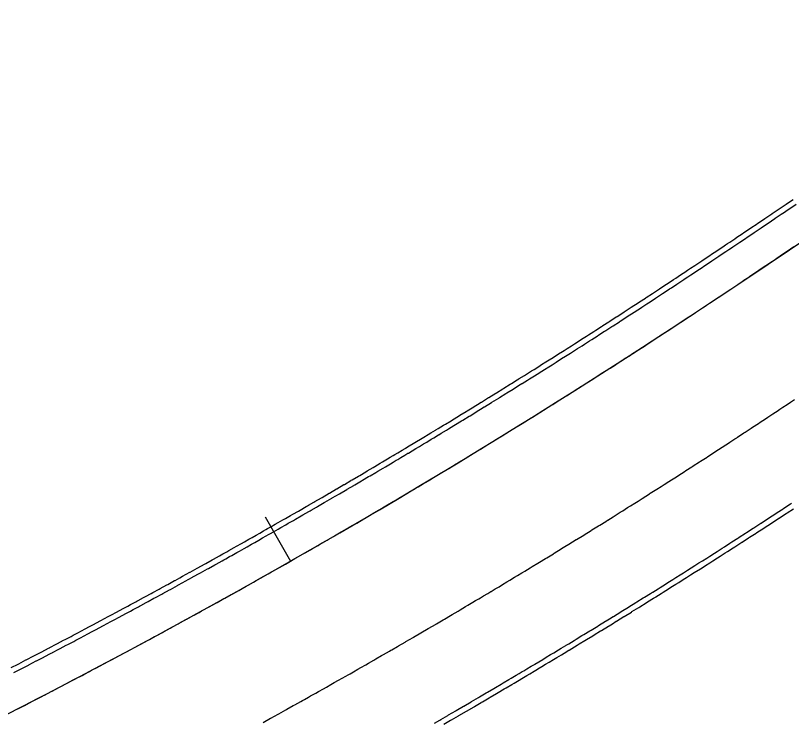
# Model space of a CAD drawing. Extents: x 2145147 to 2158018, y 137519 to 148068.
# Drawn here: x 2151473.5 to 2151564.9, y 142434.6 to 142517.8 of the extents above; entities that cross this region are included whole.
import ezdxf

# ---------------------------------------------------------------- set-up
doc = ezdxf.new("R2010")
doc.units = 0
doc.layers.add('PR_Align_Ramp_B', color=7, linetype='Continuous')
doc.layers.add('PR_Phasing_Pavement_1', color=7, linetype='Continuous')

msp = doc.modelspace()

# ---------------------------------------------------------------- linework, layer by layer
at = {"layer": 'PR_Align_Ramp_B'}
msp.add_line((2151559.788, 142486.928), (2151871.935, 142697.076), dxfattribs=at)
msp.add_lwpolyline([(2151502.939, 142458.723), (2151505.909, 142453.51)], dxfattribs=at)
msp.add_arc((2151085.747, 143191.052), 848.826, 280.669345, 303.94985, dxfattribs=at)
at = {"layer": 'PR_Phasing_Pavement_1'}
for points in [[(2151473.009, 142440.963), (2151473.818, 142441.382), (2151473.892, 142441.42), (2151474.746, 142441.863), (2151474.775, 142441.878), (2151475.657, 142442.337), (2151475.673, 142442.345), (2151476.539, 142442.797), (2151476.6, 142442.828), (2151477.42, 142443.257), (2151477.526, 142443.313), (2151477.574, 142443.338), (2151478.301, 142443.719), (2151478.452, 142443.799), (2151479.181, 142444.182), (2151479.377, 142444.285), (2151480.061, 142444.646), (2151480.301, 142444.773), (2151480.94, 142445.111), (2151481.225, 142445.262), (2151481.818, 142445.578), (2151482.148, 142445.753), (2151482.696, 142446.045), (2151482.698, 142446.046), (2151483.07, 142446.244), (2151483.574, 142446.513), (2151483.992, 142446.737), (2151484.45, 142446.982), (2151484.914, 142447.23), (2151485.327, 142447.452), (2151485.834, 142447.725), (2151486.203, 142447.923), (2151486.755, 142448.221), (2151487.078, 142448.396), (2151487.674, 142448.718), (2151487.804, 142448.788), (2151487.952, 142448.869), (2151488.593, 142449.217), (2151488.826, 142449.343), (2151489.511, 142449.716), (2151489.7, 142449.819), (2151490.429, 142450.216), (2151490.573, 142450.295), (2151491.346, 142450.718), (2151491.445, 142450.773), (2151492.262, 142451.221), (2151492.317, 142451.251), (2151492.89, 142451.566), (2151493.178, 142451.725), (2151493.188, 142451.731), (2151494.059, 142452.211), (2151494.093, 142452.23), (2151494.929, 142452.693), (2151495.008, 142452.736), (2151495.799, 142453.175), (2151495.922, 142453.243), (2151496.668, 142453.659), (2151496.835, 142453.752), (2151497.536, 142454.143), (2151497.747, 142454.262), (2151497.957, 142454.379), (2151498.404, 142454.629), (2151498.659, 142454.772), (2151499.271, 142455.116), (2151499.571, 142455.284), (2151500.138, 142455.603), (2151500.482, 142455.797), (2151501.004, 142456.092), (2151501.392, 142456.311), (2151501.87, 142456.582), (2151502.301, 142456.826), (2151502.735, 142457.073), (2151503.005, 142457.226), (2151503.21, 142457.343), (2151503.599, 142457.564), (2151504.118, 142457.86), (2151504.463, 142458.057), (2151505.026, 142458.379), (2151505.326, 142458.551), (2151505.933, 142458.899), (2151506.189, 142459.046), (2151506.839, 142459.419), (2151507.051, 142459.542), (2151507.745, 142459.941), (2151507.913, 142460.038), (2151508.033, 142460.108), (2151508.649, 142460.465), (2151508.774, 142460.536), (2151509.554, 142460.989), (2151509.634, 142461.035), (2151510.457, 142461.514), (2151510.494, 142461.535), (2151511.353, 142462.036), (2151511.36, 142462.041), (2151512.211, 142462.538), (2151512.263, 142462.568), (2151513.042, 142463.025), (2151513.069, 142463.041), (2151513.165, 142463.097), (2151513.927, 142463.545), (2151514.066, 142463.627), (2151514.783, 142464.05), (2151514.966, 142464.157), (2151515.64, 142464.556), (2151515.866, 142464.69), (2151516.495, 142465.063), (2151516.765, 142465.223), (2151517.35, 142465.571), (2151517.663, 142465.757), (2151518.03, 142465.975), (2151518.205, 142466.08), (2151518.561, 142466.292), (2151519.058, 142466.59), (2151519.414, 142466.802), (2151519.458, 142466.829), (2151519.912, 142467.101), (2151520.355, 142467.366), (2151520.764, 142467.613), (2151521.25, 142467.905), (2151521.616, 142468.126), (2151522.145, 142468.445), (2151522.467, 142468.64), (2151522.998, 142468.96), (2151523.04, 142468.986), (2151523.318, 142469.155), (2151523.934, 142469.528), (2151524.168, 142469.671), (2151524.827, 142470.071), (2151525.018, 142470.188), (2151525.719, 142470.615), (2151525.867, 142470.706), (2151526.611, 142471.161), (2151526.715, 142471.225), (2151527.502, 142471.707), (2151527.563, 142471.745), (2151527.945, 142471.979), (2151528.392, 142472.255), (2151528.41, 142472.266), (2151529.257, 142472.788), (2151529.282, 142472.803), (2151530.102, 142473.311), (2151530.171, 142473.353), (2151530.948, 142473.835), (2151531.059, 142473.904), (2151531.792, 142474.36), (2151531.947, 142474.456), (2151532.636, 142474.885), (2151532.834, 142475.009), (2151532.871, 142475.032), (2151533.48, 142475.412), (2151533.72, 142475.563), (2151534.323, 142475.94), (2151534.606, 142476.118), (2151535.165, 142476.469), (2151535.491, 142476.675), (2151536.006, 142476.999), (2151536.375, 142477.232), (2151536.847, 142477.53), (2151537.259, 142477.791), (2151537.687, 142478.062), (2151537.776, 142478.119), (2151538.141, 142478.35), (2151538.527, 142478.595), (2151539.024, 142478.911), (2151539.366, 142479.129), (2151539.905, 142479.473), (2151540.205, 142479.664), (2151540.786, 142480.036), (2151541.042, 142480.2), (2151541.666, 142480.6), (2151541.879, 142480.737), (2151542.545, 142481.165), (2151542.66, 142481.239), (2151542.716, 142481.275), (2151543.424, 142481.731), (2151543.552, 142481.813), (2151544.302, 142482.298), (2151544.387, 142482.353), (2151545.179, 142482.866), (2151545.222, 142482.894), (2151546.056, 142483.436), (2151546.889, 142483.979), (2151546.931, 142484.006), (2151547.523, 142484.392), (2151547.722, 142484.522), (2151547.807, 142484.578), (2151548.554, 142485.067), (2151548.681, 142485.151), (2151549.385, 142485.613), (2151549.555, 142485.724), (2151550.216, 142486.16), (2151550.428, 142486.299), (2151551.046, 142486.707), (2151551.3, 142486.875), (2151551.875, 142487.256), (2151552.172, 142487.452), (2151552.363, 142487.579), (2151552.704, 142487.806), (2151553.043, 142488.03), (2151553.532, 142488.356), (2151553.913, 142488.609), (2151554.36, 142488.908), (2151554.782, 142489.19), (2151555.187, 142489.46), (2151555.651, 142489.771), (2151556.013, 142490.014), (2151556.519, 142490.353), (2151556.839, 142490.568), (2151557.182, 142490.799), (2151557.387, 142490.938), (2151557.666, 142491.125), (2151558.259, 142491.525), (2151558.496, 142491.684), (2151559.131, 142492.112), (2151559.325, 142492.242), (2151560.003, 142492.699), (2151560.155, 142492.801), (2151560.875, 142493.286), (2151560.984, 142493.359), (2151561.747, 142493.873), (2151561.814, 142493.918), (2151562.618, 142494.459), (2151562.643, 142494.476), (2151563.473, 142495.035), (2151563.49, 142495.046), (2151564.302, 142495.593), (2151564.362, 142495.633), (2151565.132, 142496.152)], [(2151506.521, 142458.468), (2151507.171, 142458.842), (2151507.384, 142458.964), (2151508.078, 142459.364), (2151508.246, 142459.461), (2151508.367, 142459.531), (2151508.983, 142459.888), (2151509.108, 142459.959), (2151509.889, 142460.412), (2151509.969, 142460.459), (2151510.793, 142460.938), (2151510.829, 142460.959), (2151511.689, 142461.46), (2151511.697, 142461.465), (2151512.548, 142461.963), (2151512.6, 142461.993), (2151513.379, 142462.45), (2151513.407, 142462.466), (2151513.502, 142462.522), (2151514.265, 142462.97), (2151514.404, 142463.052), (2151515.122, 142463.476), (2151515.305, 142463.583), (2151515.979, 142463.982), (2151516.205, 142464.116), (2151516.835, 142464.489), (2151517.105, 142464.649), (2151517.691, 142464.998), (2151518.004, 142465.184), (2151518.371, 142465.403), (2151518.546, 142465.507), (2151518.903, 142465.72), (2151519.401, 142466.017), (2151519.756, 142466.23), (2151519.801, 142466.257), (2151520.254, 142466.529), (2151520.698, 142466.795), (2151521.108, 142467.041), (2151521.594, 142467.334), (2151521.96, 142467.555), (2151522.49, 142467.874), (2151522.812, 142468.069), (2151523.343, 142468.39), (2151523.385, 142468.416), (2151523.664, 142468.584), (2151524.28, 142468.958), (2151524.515, 142469.101), (2151525.173, 142469.502), (2151525.365, 142469.618), (2151526.067, 142470.046), (2151526.214, 142470.137), (2151526.959, 142470.592), (2151527.064, 142470.656), (2151527.851, 142471.139), (2151527.912, 142471.176), (2151528.294, 142471.411), (2151528.742, 142471.687), (2151528.76, 142471.698), (2151529.607, 142472.22), (2151529.632, 142472.236), (2151530.453, 142472.744), (2151530.522, 142472.786), (2151531.299, 142473.268), (2151531.411, 142473.337), (2151532.145, 142473.794), (2151532.299, 142473.89), (2151532.989, 142474.32), (2151533.187, 142474.443), (2151533.224, 142474.467), (2151533.833, 142474.847), (2151534.074, 142474.998), (2151534.677, 142475.376), (2151534.96, 142475.554), (2151535.52, 142475.905), (2151535.846, 142476.11), (2151536.362, 142476.435), (2151536.731, 142476.668), (2151537.203, 142476.967), (2151537.615, 142477.227), (2151538.044, 142477.499), (2151538.133, 142477.556), (2151538.499, 142477.787), (2151538.885, 142478.033), (2151539.382, 142478.348), (2151539.724, 142478.567), (2151540.264, 142478.911), (2151540.563, 142479.102), (2151541.145, 142479.474), (2151541.402, 142479.638), (2151542.026, 142480.039), (2151542.24, 142480.176), (2151542.906, 142480.604), (2151543.021, 142480.678), (2151543.077, 142480.714), (2151543.785, 142481.171), (2151543.913, 142481.253), (2151544.664, 142481.738), (2151544.749, 142481.794), (2151545.542, 142482.307), (2151545.585, 142482.335), (2151546.419, 142482.877), (2151547.253, 142483.42), (2151547.296, 142483.448), (2151547.887, 142483.834), (2151548.086, 142483.964), (2151548.172, 142484.02), (2151548.919, 142484.51), (2151549.047, 142484.593), (2151549.751, 142485.056), (2151549.921, 142485.167), (2151550.583, 142485.603), (2151550.795, 142485.743), (2151551.413, 142486.151), (2151551.668, 142486.319), (2151552.244, 142486.7), (2151552.54, 142486.897), (2151552.732, 142487.024), (2151553.073, 142487.25), (2151553.412, 142487.475), (2151553.902, 142487.801), (2151554.282, 142488.055), (2151554.73, 142488.353), (2151555.153, 142488.635), (2151555.558, 142488.906), (2151556.022, 142489.217), (2151556.384, 142489.46), (2151556.891, 142489.8), (2151557.211, 142490.015), (2151557.554, 142490.246), (2151557.76, 142490.385), (2151558.039, 142490.572), (2151558.631, 142490.972), (2151558.868, 142491.131), (2151559.503, 142491.559), (2151559.698, 142491.689), (2151560.375, 142492.146), (2151560.527, 142492.248), (2151561.247, 142492.733), (2151561.357, 142492.806), (2151562.119, 142493.319), (2151562.186, 142493.365), (2151562.991, 142493.906), (2151563.016, 142493.923), (2151563.845, 142494.482), (2151563.863, 142494.493), (2151564.675, 142495.04), (2151564.735, 142495.08), (2151565.504, 142495.599)], [(2151508.513, 142454.999), (2151509.167, 142455.375), (2151509.38, 142455.498), (2151510.077, 142455.9), (2151510.246, 142455.997), (2151510.368, 142456.067), (2151510.987, 142456.426), (2151511.112, 142456.498), (2151511.897, 142456.953), (2151511.977, 142457), (2151512.805, 142457.481), (2151512.842, 142457.502), (2151513.706, 142458.006), (2151513.713, 142458.01), (2151514.569, 142458.511), (2151514.621, 142458.541), (2151515.404, 142459), (2151515.432, 142459.016), (2151515.527, 142459.073), (2151516.294, 142459.523), (2151516.433, 142459.605), (2151517.155, 142460.031), (2151517.339, 142460.139), (2151518.016, 142460.539), (2151518.244, 142460.674), (2151518.876, 142461.049), (2151519.148, 142461.21), (2151519.736, 142461.56), (2151520.051, 142461.747), (2151520.42, 142461.967), (2151520.595, 142462.072), (2151520.954, 142462.286), (2151521.454, 142462.585), (2151521.811, 142462.798), (2151521.856, 142462.825), (2151522.312, 142463.098), (2151522.757, 142463.366), (2151523.169, 142463.613), (2151523.658, 142463.907), (2151524.026, 142464.129), (2151524.558, 142464.45), (2151524.882, 142464.646), (2151525.415, 142464.968), (2151525.457, 142464.994), (2151525.737, 142465.164), (2151526.356, 142465.539), (2151526.592, 142465.683), (2151527.254, 142466.085), (2151527.446, 142466.202), (2151528.151, 142466.633), (2151528.3, 142466.723), (2151529.048, 142467.181), (2151529.153, 142467.245), (2151529.944, 142467.73), (2151530.005, 142467.768), (2151530.389, 142468.004), (2151530.839, 142468.281), (2151530.857, 142468.292), (2151531.708, 142468.817), (2151531.734, 142468.833), (2151532.559, 142469.343), (2151532.628, 142469.385), (2151533.409, 142469.87), (2151533.521, 142469.939), (2151534.258, 142470.397), (2151534.414, 142470.494), (2151535.107, 142470.926), (2151535.306, 142471.05), (2151535.343, 142471.074), (2151535.955, 142471.456), (2151536.197, 142471.608), (2151536.802, 142471.987), (2151537.087, 142472.166), (2151537.649, 142472.519), (2151537.977, 142472.725), (2151538.495, 142473.052), (2151538.866, 142473.286), (2151539.341, 142473.586), (2151539.755, 142473.848), (2151540.186, 142474.121), (2151540.275, 142474.177), (2151540.642, 142474.41), (2151541.03, 142474.657), (2151541.529, 142474.974), (2151541.874, 142475.193), (2151542.416, 142475.539), (2151542.717, 142475.731), (2151543.301, 142476.105), (2151543.559, 142476.27), (2151544.186, 142476.672), (2151544.401, 142476.81), (2151545.07, 142477.24), (2151545.186, 142477.315), (2151545.242, 142477.351), (2151545.954, 142477.81), (2151546.083, 142477.893), (2151546.837, 142478.38), (2151546.923, 142478.435), (2151547.719, 142478.951), (2151547.762, 142478.979), (2151548.6, 142479.524), (2151549.438, 142480.07), (2151549.481, 142480.098), (2151550.075, 142480.486), (2151550.276, 142480.617), (2151550.361, 142480.672), (2151551.112, 142481.164), (2151551.24, 142481.248), (2151551.948, 142481.713), (2151552.119, 142481.825), (2151552.783, 142482.263), (2151552.997, 142482.403), (2151553.618, 142482.814), (2151553.874, 142482.982), (2151554.452, 142483.365), (2151554.75, 142483.563), (2151554.943, 142483.69), (2151555.286, 142483.918), (2151555.626, 142484.144), (2151556.118, 142484.472), (2151556.501, 142484.726), (2151556.95, 142485.026), (2151557.375, 142485.31), (2151557.782, 142485.582), (2151558.249, 142485.894), (2151558.613, 142486.138), (2151559.121, 142486.48), (2151559.443, 142486.696), (2151559.788, 142486.928), (2151559.993, 142487.067), (2151560.272, 142487.254), (2151560.865, 142487.653), (2151561.102, 142487.813), (2151561.737, 142488.24), (2151561.931, 142488.371), (2151562.609, 142488.827), (2151562.761, 142488.93), (2151563.481, 142489.414), (2151563.591, 142489.488), (2151564.353, 142490.001), (2151564.42, 142490.047), (2151565.225, 142490.588)], [(2151515.984, 142441.992), (2151516.649, 142442.374), (2151516.866, 142442.499), (2151517.576, 142442.908), (2151517.748, 142443.008), (2151517.872, 142443.079), (2151518.502, 142443.444), (2151518.629, 142443.517), (2151519.427, 142443.98), (2151519.509, 142444.028), (2151520.352, 142444.518), (2151520.389, 142444.539), (2151521.268, 142445.052), (2151521.276, 142445.056), (2151522.147, 142445.565), (2151522.2, 142445.596), (2151522.997, 142446.064), (2151523.025, 142446.08), (2151523.122, 142446.137), (2151523.902, 142446.596), (2151524.044, 142446.679), (2151524.779, 142447.112), (2151524.966, 142447.223), (2151525.655, 142447.63), (2151525.886, 142447.767), (2151526.53, 142448.149), (2151526.806, 142448.313), (2151527.405, 142448.669), (2151527.726, 142448.859), (2151528.101, 142449.083), (2151528.28, 142449.19), (2151528.644, 142449.407), (2151529.153, 142449.711), (2151529.517, 142449.929), (2151529.562, 142449.956), (2151530.026, 142450.234), (2151530.48, 142450.506), (2151530.899, 142450.758), (2151531.396, 142451.058), (2151531.771, 142451.283), (2151532.312, 142451.61), (2151532.642, 142451.809), (2151533.184, 142452.137), (2151533.228, 142452.164), (2151533.513, 142452.336), (2151534.142, 142452.718), (2151534.382, 142452.864), (2151535.056, 142453.274), (2151535.252, 142453.393), (2151535.969, 142453.831), (2151536.121, 142453.923), (2151536.882, 142454.389), (2151536.989, 142454.454), (2151537.794, 142454.948), (2151537.856, 142454.987), (2151538.247, 142455.227), (2151538.705, 142455.508), (2151538.723, 142455.52), (2151539.589, 142456.054), (2151539.615, 142456.07), (2151540.455, 142456.589), (2151540.525, 142456.632), (2151541.32, 142457.125), (2151541.434, 142457.196), (2151542.184, 142457.662), (2151542.342, 142457.761), (2151543.048, 142458.201), (2151543.25, 142458.327), (2151543.288, 142458.351), (2151543.911, 142458.74), (2151544.157, 142458.894), (2151544.773, 142459.28), (2151545.063, 142459.462), (2151545.635, 142459.822), (2151545.969, 142460.031), (2151546.496, 142460.364), (2151546.873, 142460.602), (2151547.357, 142460.907), (2151547.778, 142461.173), (2151548.216, 142461.451), (2151548.307, 142461.509), (2151548.681, 142461.746), (2151549.076, 142461.997), (2151549.584, 142462.32), (2151549.934, 142462.543), (2151550.486, 142462.895), (2151550.792, 142463.091), (2151551.387, 142463.471), (2151551.649, 142463.639), (2151552.288, 142464.048), (2151552.506, 142464.188), (2151553.187, 142464.626), (2151553.305, 142464.702), (2151553.362, 142464.739), (2151554.087, 142465.206), (2151554.217, 142465.29), (2151554.985, 142465.786), (2151555.072, 142465.842), (2151555.883, 142466.368), (2151555.926, 142466.396), (2151556.78, 142466.95), (2151557.632, 142467.506), (2151557.676, 142467.534), (2151558.281, 142467.929), (2151558.484, 142468.062), (2151558.571, 142468.119), (2151559.336, 142468.62), (2151559.466, 142468.705), (2151560.187, 142469.178), (2151560.36, 142469.292), (2151561.037, 142469.737), (2151561.254, 142469.88), (2151561.886, 142470.298), (2151562.146, 142470.47), (2151562.735, 142470.859), (2151563.038, 142471.06), (2151563.234, 142471.19), (2151563.583, 142471.422), (2151563.929, 142471.652), (2151564.431, 142471.985), (2151564.82, 142472.244), (2151565.277, 142472.55)], [(2151522.874, 142434.42), (2151523.512, 142434.789), (2151523.64, 142434.863), (2151524.448, 142435.332), (2151524.531, 142435.38), (2151525.383, 142435.876), (2151525.421, 142435.897), (2151526.31, 142436.416), (2151526.318, 142436.421), (2151527.199, 142436.935), (2151527.252, 142436.967), (2151528.058, 142437.439), (2151528.087, 142437.456), (2151528.186, 142437.514), (2151528.974, 142437.978), (2151529.118, 142438.062), (2151529.861, 142438.5), (2151530.05, 142438.612), (2151530.748, 142439.024), (2151530.982, 142439.163), (2151531.633, 142439.549), (2151531.912, 142439.715), (2151532.518, 142440.075), (2151532.842, 142440.268), (2151533.222, 142440.494), (2151533.403, 142440.602), (2151533.772, 142440.822), (2151534.286, 142441.129), (2151534.654, 142441.349), (2151534.7, 142441.377), (2151535.17, 142441.658), (2151535.628, 142441.934), (2151536.052, 142442.188), (2151536.555, 142442.491), (2151536.934, 142442.719), (2151537.482, 142443.05), (2151537.815, 142443.251), (2151538.364, 142443.583), (2151538.408, 142443.61), (2151538.696, 142443.785), (2151539.333, 142444.171), (2151539.576, 142444.319), (2151540.257, 142444.733), (2151540.455, 142444.854), (2151541.181, 142445.297), (2151541.334, 142445.39), (2151542.104, 142445.861), (2151542.212, 142445.927), (2151543.027, 142446.427), (2151543.09, 142446.466), (2151543.485, 142446.708), (2151543.948, 142446.994), (2151543.967, 142447.005), (2151544.843, 142447.545), (2151544.869, 142447.561), (2151545.719, 142448.087), (2151545.79, 142448.131), (2151546.594, 142448.629), (2151546.709, 142448.701), (2151547.468, 142449.172), (2151547.628, 142449.272), (2151548.342, 142449.717), (2151548.546, 142449.845), (2151548.585, 142449.869), (2151549.215, 142450.262), (2151549.464, 142450.418), (2151550.087, 142450.809), (2151550.38, 142450.993), (2151550.959, 142451.356), (2151551.296, 142451.569), (2151551.83, 142451.905), (2151552.212, 142452.146), (2151552.7, 142452.455), (2151553.126, 142452.724), (2151553.57, 142453.005), (2151553.662, 142453.064), (2151554.04, 142453.303), (2151554.439, 142453.557), (2151554.953, 142453.884), (2151555.308, 142454.11), (2151555.866, 142454.465), (2151556.176, 142454.663), (2151556.777, 142455.048), (2151557.043, 142455.218), (2151557.688, 142455.632), (2151557.91, 142455.774), (2151558.599, 142456.217), (2151558.718, 142456.293), (2151558.775, 142456.331), (2151559.508, 142456.803), (2151559.641, 142456.888), (2151560.417, 142457.39), (2151560.505, 142457.447), (2151561.325, 142457.978), (2151561.369, 142458.007), (2151562.232, 142458.568), (2151563.095, 142459.13), (2151563.139, 142459.158), (2151563.751, 142459.558), (2151563.957, 142459.693), (2151564.045, 142459.75), (2151564.818, 142460.256), (2151564.95, 142460.343)], [(2151523.974, 142434.287), (2151524.783, 142434.755), (2151524.865, 142434.803), (2151525.719, 142435.299), (2151525.756, 142435.321), (2151526.646, 142435.84), (2151526.654, 142435.845), (2151527.536, 142436.36), (2151527.589, 142436.391), (2151528.396, 142436.864), (2151528.424, 142436.881), (2151528.523, 142436.939), (2151529.313, 142437.403), (2151529.456, 142437.488), (2151530.2, 142437.926), (2151530.389, 142438.038), (2151531.087, 142438.45), (2151531.321, 142438.589), (2151531.973, 142438.976), (2151532.253, 142439.141), (2151532.859, 142439.502), (2151533.183, 142439.695), (2151533.563, 142439.921), (2151533.744, 142440.029), (2151534.113, 142440.249), (2151534.629, 142440.557), (2151534.997, 142440.777), (2151535.043, 142440.805), (2151535.512, 142441.087), (2151535.971, 142441.362), (2151536.396, 142441.617), (2151536.899, 142441.92), (2151537.278, 142442.148), (2151537.827, 142442.479), (2151538.16, 142442.681), (2151538.709, 142443.013), (2151538.753, 142443.04), (2151539.042, 142443.214), (2151539.679, 142443.601), (2151539.922, 142443.749), (2151540.604, 142444.164), (2151540.802, 142444.285), (2151541.529, 142444.728), (2151541.682, 142444.821), (2151542.452, 142445.293), (2151542.561, 142445.359), (2151543.376, 142445.859), (2151543.439, 142445.898), (2151543.834, 142446.141), (2151544.298, 142446.426), (2151544.316, 142446.437), (2151545.193, 142446.978), (2151545.22, 142446.994), (2151546.07, 142447.52), (2151546.141, 142447.564), (2151546.945, 142448.063), (2151547.061, 142448.134), (2151547.82, 142448.606), (2151547.98, 142448.706), (2151548.695, 142449.151), (2151548.899, 142449.279), (2151548.938, 142449.303), (2151549.568, 142449.697), (2151549.817, 142449.853), (2151550.441, 142450.244), (2151550.735, 142450.428), (2151551.314, 142450.792), (2151551.652, 142451.005), (2151552.186, 142451.341), (2151552.568, 142451.582), (2151553.057, 142451.891), (2151553.483, 142452.161), (2151553.927, 142452.442), (2151554.019, 142452.501), (2151554.397, 142452.741), (2151554.797, 142452.994), (2151555.311, 142453.321), (2151555.666, 142453.547), (2151556.224, 142453.903), (2151556.535, 142454.102), (2151557.137, 142454.487), (2151557.403, 142454.657), (2151558.048, 142455.071), (2151558.27, 142455.213), (2151558.959, 142455.656), (2151559.079, 142455.733), (2151559.136, 142455.77), (2151559.87, 142456.243), (2151560.002, 142456.328), (2151560.779, 142456.83), (2151560.867, 142456.887), (2151561.688, 142457.419), (2151561.732, 142457.448), (2151562.596, 142458.009), (2151563.459, 142458.571), (2151563.503, 142458.6), (2151564.116, 142459), (2151564.322, 142459.135), (2151564.41, 142459.192), (2151565.184, 142459.699)], [(2151473.314, 142440.371), (2151474.124, 142440.79), (2151474.198, 142440.828), (2151475.053, 142441.271), (2151475.082, 142441.286), (2151475.965, 142441.745), (2151475.981, 142441.754), (2151476.848, 142442.206), (2151476.908, 142442.237), (2151477.729, 142442.667), (2151477.835, 142442.722), (2151477.883, 142442.748), (2151478.611, 142443.129), (2151478.762, 142443.208), (2151479.492, 142443.593), (2151479.687, 142443.696), (2151480.372, 142444.057), (2151480.613, 142444.184), (2151481.252, 142444.522), (2151481.537, 142444.673), (2151482.131, 142444.989), (2151482.461, 142445.164), (2151483.01, 142445.456), (2151483.012, 142445.457), (2151483.384, 142445.656), (2151483.888, 142445.925), (2151484.307, 142446.149), (2151484.765, 142446.394), (2151485.229, 142446.643), (2151485.642, 142446.865), (2151486.15, 142447.138), (2151486.519, 142447.337), (2151487.071, 142447.635), (2151487.395, 142447.809), (2151487.991, 142448.132), (2151488.121, 142448.202), (2151488.27, 142448.283), (2151488.911, 142448.631), (2151489.145, 142448.758), (2151489.83, 142449.131), (2151490.019, 142449.233), (2151490.748, 142449.631), (2151490.893, 142449.71), (2151491.666, 142450.133), (2151491.766, 142450.188), (2151492.583, 142450.637), (2151492.638, 142450.667), (2151493.212, 142450.982), (2151493.5, 142451.141), (2151493.51, 142451.147), (2151494.382, 142451.628), (2151494.416, 142451.646), (2151495.252, 142452.11), (2151495.331, 142452.153), (2151496.123, 142452.593), (2151496.246, 142452.661), (2151496.992, 142453.077), (2151497.159, 142453.17), (2151497.862, 142453.562), (2151498.073, 142453.68), (2151498.283, 142453.797), (2151498.73, 142454.048), (2151498.986, 142454.191), (2151499.598, 142454.535), (2151499.898, 142454.703), (2151500.465, 142455.023), (2151500.809, 142455.216), (2151501.332, 142455.512), (2151501.72, 142455.731), (2151502.199, 142456.002), (2151502.63, 142456.247), (2151503.064, 142456.493), (2151503.335, 142456.647), (2151503.54, 142456.763), (2151503.929, 142456.985), (2151504.449, 142457.281), (2151504.794, 142457.478), (2151505.357, 142457.8), (2151505.658, 142457.973), (2151506.264, 142458.32), (2151506.521, 142458.468)], [(2151473.371, 142435.901), (2151474.095, 142436.273), (2151474.261, 142436.358), (2151474.569, 142436.517), (2151475.029, 142436.755), (2151475.149, 142436.817), (2151475.963, 142437.237), (2151476.038, 142437.276), (2151476.896, 142437.721), (2151476.925, 142437.736), (2151477.813, 142438.198), (2151477.829, 142438.206), (2151478.699, 142438.66), (2151478.76, 142438.692), (2151479.585, 142439.123), (2151479.692, 142439.179), (2151479.74, 142439.205), (2151480.471, 142439.588), (2151480.622, 142439.668), (2151481.356, 142440.054), (2151481.553, 142440.157), (2151482.24, 142440.52), (2151482.482, 142440.648), (2151483.124, 142440.988), (2151483.411, 142441.14), (2151484.008, 142441.456), (2151484.339, 142441.633), (2151484.891, 142441.926), (2151484.893, 142441.927), (2151485.267, 142442.127), (2151485.773, 142442.397), (2151486.194, 142442.622), (2151486.655, 142442.869), (2151487.12, 142443.118), (2151487.536, 142443.341), (2151488.046, 142443.616), (2151488.416, 142443.815), (2151488.971, 142444.115), (2151489.296, 142444.29), (2151489.896, 142444.615), (2151490.026, 142444.685), (2151490.176, 142444.766), (2151490.82, 142445.116), (2151491.055, 142445.243), (2151491.743, 142445.618), (2151491.933, 142445.721), (2151492.666, 142446.121), (2151492.811, 142446.2), (2151493.588, 142446.625), (2151493.688, 142446.68), (2151494.51, 142447.131), (2151494.565, 142447.161), (2151495.141, 142447.478), (2151495.43, 142447.638), (2151495.441, 142447.644), (2151496.316, 142448.127), (2151496.351, 142448.146), (2151497.191, 142448.611), (2151497.27, 142448.655), (2151498.066, 142449.096), (2151498.189, 142449.165), (2151498.94, 142449.582), (2151499.107, 142449.676), (2151499.813, 142450.07), (2151500.025, 142450.188), (2151500.236, 142450.306), (2151500.685, 142450.558), (2151500.942, 142450.702), (2151501.558, 142451.047), (2151501.859, 142451.217), (2151502.429, 142451.538), (2151502.774, 142451.732), (2151503.3, 142452.029), (2151503.689, 142452.249), (2151504.17, 142452.522), (2151504.604, 142452.767), (2151505.04, 142453.015), (2151505.312, 142453.17), (2151505.518, 142453.287), (2151505.909, 142453.51), (2151506.431, 142453.807), (2151506.778, 142454.005), (2151507.344, 142454.329), (2151507.646, 142454.502), (2151508.256, 142454.851), (2151508.513, 142454.999)], [(2151502.681, 142434.506), (2151503.572, 142434.998), (2151503.607, 142435.017), (2151504.462, 142435.491), (2151504.542, 142435.535), (2151505.352, 142435.985), (2151505.478, 142436.054), (2151506.241, 142436.48), (2151506.412, 142436.575), (2151507.13, 142436.975), (2151507.346, 142437.096), (2151507.561, 142437.216), (2151508.018, 142437.472), (2151508.279, 142437.619), (2151508.906, 142437.97), (2151509.212, 142438.143), (2151509.792, 142438.469), (2151510.144, 142438.668), (2151510.679, 142438.97), (2151511.075, 142439.194), (2151511.564, 142439.471), (2151512.006, 142439.721), (2151512.45, 142439.973), (2151512.726, 142440.13), (2151512.936, 142440.249), (2151513.334, 142440.476), (2151513.865, 142440.779), (2151514.218, 142440.98), (2151514.794, 142441.31), (2151515.101, 142441.486), (2151515.722, 142441.841), (2151515.984, 142441.992)]]:
    msp.add_lwpolyline(points, dxfattribs=at)

doc.saveas('drawing.dxf')
